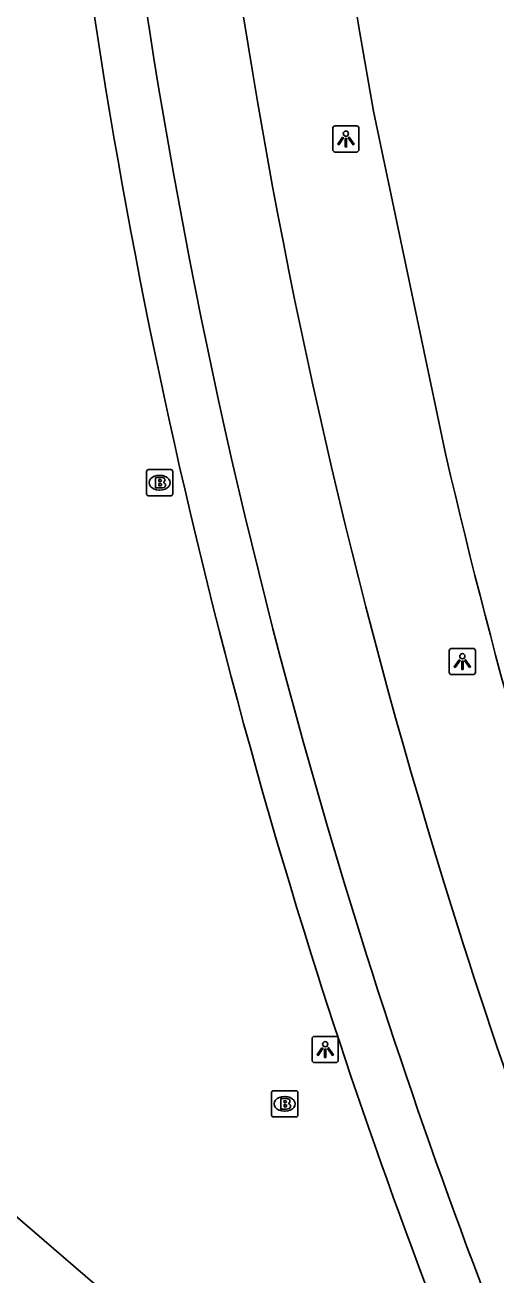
# Model space of a CAD drawing. Extents: x 155018 to 156648, y 383980 to 385733.
# Drawn here: x 155861.93 to 155879.84, y 384950.04 to 384997.58 of the extents above; entities that cross this region are included whole.
import ezdxf

# ---------------------------------------------------------------- set-up
doc = ezdxf.new("R2010")
doc.units = 0
for name, color, linetype in [('IMGEO_Brandkraan', 7, 'Continuous'), ('IMGEO_Fietspad_gesloten', 7, 'Continuous'), ('IMGEO_Groenvoorziening', 7, 'Continuous'), ('IMGEO_Lichtpunt', 7, 'Continuous'), ('IMGEO_Rijbaan_regionaal_gesloten', 7, 'Continuous'), ('IMGEO_Voetpad_gesloten', 7, 'Continuous')]:
    doc.layers.add(name, color=color, linetype=linetype)

msp = doc.modelspace()

# ---------------------------------------------------------------- linework, layer by layer
at = {"layer": 'IMGEO_Brandkraan'}
for p, q in [((155866.546, 384979.745), (155866.546, 384980.597)), ((155866.621, 384980.671), (155867.473, 384980.671)), ((155867.034, 384980.451), (155867.059, 384980.451)), ((155867.547, 384980.597), (155867.547, 384979.745)), ((155867.473, 384979.671), (155866.621, 384979.671)), ((155867.057, 384979.891), (155867.032, 384979.891)), ((155871.302, 384956.12), (155871.302, 384956.972)), ((155871.377, 384957.046), (155872.229, 384957.046)), ((155871.79, 384956.826), (155871.815, 384956.826)), ((155872.303, 384956.972), (155872.303, 384956.12)), ((155871.813, 384956.266), (155871.788, 384956.266)), ((155872.229, 384956.046), (155871.377, 384956.046))]:
    msp.add_line(p, q, dxfattribs=at)
for points in [[(155866.546, 384979.745), (155866.546, 384980.597)], [(155866.621, 384980.671), (155867.473, 384980.671)], [(155867.547, 384980.597), (155867.547, 384979.745)], [(155866.894, 384980.371), (155866.894, 384979.971), (155867.107, 384979.971)], [(155867.125, 384980.371), (155866.894, 384980.371)], [(155867.073, 384980.29), (155867.019, 384980.29), (155867.019, 384980.214)], [(155867.019, 384980.214), (155867.072, 384980.214)], [(155867.081, 384980.138), (155867.019, 384980.138), (155867.019, 384980.057)], [(155867.019, 384980.057), (155867.081, 384980.057)], [(155867.473, 384979.671), (155866.621, 384979.671)], [(155871.302, 384956.12), (155871.302, 384956.972)], [(155871.377, 384957.046), (155872.229, 384957.046)], [(155871.65, 384956.746), (155871.65, 384956.346), (155871.863, 384956.346)], [(155871.881, 384956.746), (155871.65, 384956.746)], [(155871.829, 384956.665), (155871.775, 384956.665), (155871.775, 384956.589)], [(155872.303, 384956.972), (155872.303, 384956.12)], [(155871.775, 384956.589), (155871.828, 384956.589)], [(155871.837, 384956.513), (155871.775, 384956.513), (155871.775, 384956.432)], [(155871.775, 384956.432), (155871.837, 384956.432)], [(155872.229, 384956.046), (155871.377, 384956.046)]]:
    msp.add_lwpolyline(points, dxfattribs=at)
for centre, radius, start, end in [((155866.623, 384980.595), 0.0765, 91.552, 178.448), ((155866.623, 384980.595), 0.0765, 91.552, 178.448), ((155867.471, 384980.595), 0.0765, 1.552, 88.448), ((155867.471, 384980.595), 0.0765, 1.552, 88.448), ((155867.074, 384980.252), 0.0379, 267.8285, 90.9355), ((155867.082, 384980.097), 0.0404, 269.8759, 90.5077), ((155867.113, 384980.222), 0.251, 268.6676, 293.5347), ((155867.129, 384980.226), 0.145, 59.4692, 91.5367), ((155867.154, 384980.273), 0.0922, 285.5137, 58.1501), ((155867.159, 384980.081), 0.105, 301.3115, 78.989), ((155866.623, 384979.747), 0.0765, 181.552, 268.448), ((155866.623, 384979.747), 0.0765, 181.552, 268.448), ((155867.471, 384979.747), 0.0765, 271.552, 358.448), ((155867.471, 384979.747), 0.0765, 271.552, 358.448), ((155871.379, 384956.97), 0.0765, 91.552, 178.448), ((155871.379, 384956.97), 0.0765, 91.552, 178.448), ((155871.83, 384956.627), 0.0379, 267.8285, 90.9355), ((155871.885, 384956.601), 0.145, 59.4692, 91.5367), ((155871.91, 384956.648), 0.0922, 285.5137, 58.1501), ((155872.227, 384956.97), 0.0765, 1.552, 88.448), ((155872.227, 384956.97), 0.0765, 1.552, 88.448), ((155871.838, 384956.472), 0.0404, 269.8759, 90.5077), ((155871.869, 384956.597), 0.251, 268.6676, 293.5347), ((155871.915, 384956.456), 0.105, 301.3115, 78.989), ((155871.379, 384956.122), 0.0765, 181.552, 268.448), ((155871.379, 384956.122), 0.0765, 181.552, 268.448), ((155872.227, 384956.122), 0.0765, 271.552, 358.448), ((155872.227, 384956.122), 0.0765, 271.552, 358.448)]:
    msp.add_arc(centre, radius, start, end, dxfattribs=at)
for centre, major_axis, ratio, start_param, end_param in [((155867.033, 384980.171), (-0.387, 0.002), 0.722429, 4.712389, 7.853982), ((155867.058, 384980.171), (-0.39, 0.002), 0.717154, 1.570796, 4.712389), ((155871.789, 384956.546), (-0.387, 0.002), 0.722429, 4.712389, 7.853982), ((155871.814, 384956.546), (-0.39, 0.002), 0.717154, 1.570796, 4.712389)]:
    msp.add_ellipse(centre, major_axis=major_axis, ratio=ratio, start_param=start_param, end_param=end_param, dxfattribs=at)
at = {"layer": 'IMGEO_Fietspad_gesloten'}
for centre, radius, start, end in [((156101.668, 385034.008), 237.847, 180.30545, 197.40128), ((156102.076, 385034.183), 234.658, 180.36152, 197.43003), ((156096.663, 385032.159), 228.887, 197.35273, 208.29535), ((156097.507, 385032.53), 233.434, 197.36067, 208.21309)]:
    msp.add_arc(centre, radius, start, end, dxfattribs=at)
at = {"layer": 'IMGEO_Groenvoorziening'}
msp.add_lwpolyline([(155827.532, 384988.592), (155833.57, 384978.34), (155836.762, 384974.746), (155838.617, 384973.216), (155842.236, 384970.278), (155844.779, 384967.986), (155845.722, 384966.66), (155846.635, 384964.455), (155847.571, 384962.227), (155848.688, 384960.031), (155852.098, 384958.8), (155854.805, 384957.064), (155859.162, 384954.355), (155864.949, 384949.369), (155870.81, 384943.755), (155874.577, 384939.133), (155876.434, 384936.066), (155879.024, 384930.19), (155881.912, 384924.802)], dxfattribs=at)
at = {"layer": 'IMGEO_Lichtpunt'}
for p, q in [((155874.531, 384993.745), (155873.723, 384993.745)), ((155874.531, 384993.745), (155873.723, 384993.745)), ((155873.629, 384993.65), (155873.629, 384992.843)), ((155873.629, 384993.65), (155873.629, 384992.843)), ((155874.625, 384992.843), (155874.625, 384993.65)), ((155874.625, 384992.843), (155874.625, 384993.65)), ((155873.723, 384992.749), (155874.531, 384992.749)), ((155873.723, 384992.749), (155874.531, 384992.749)), ((155878.058, 384973.773), (155878.058, 384972.966)), ((155878.058, 384973.773), (155878.058, 384972.966)), ((155878.96, 384973.868), (155878.152, 384973.868)), ((155878.96, 384973.868), (155878.152, 384973.868)), ((155879.054, 384972.966), (155879.054, 384973.773)), ((155879.054, 384972.966), (155879.054, 384973.773)), ((155878.152, 384972.872), (155878.96, 384972.872)), ((155878.152, 384972.872), (155878.96, 384972.872)), ((155872.843, 384959.015), (155872.843, 384958.208)), ((155872.843, 384959.015), (155872.843, 384958.208)), ((155873.745, 384959.11), (155872.937, 384959.11)), ((155873.745, 384959.11), (155872.937, 384959.11)), ((155873.839, 384958.208), (155873.839, 384959.015)), ((155873.839, 384958.208), (155873.839, 384959.015)), ((155872.937, 384958.114), (155873.745, 384958.114)), ((155872.937, 384958.114), (155873.745, 384958.114))]:
    msp.add_line(p, q, dxfattribs=at)
for points in [[(155874.003, 384993.314), (155874.042, 384993.286), (155873.854, 384993.024), (155873.816, 384993.051), (155874.003, 384993.314)], [(155874.105, 384993.266), (155874.152, 384993.266), (155874.152, 384992.944), (155874.105, 384992.944), (155874.105, 384993.266)], [(155874.215, 384993.286), (155874.253, 384993.313), (155874.44, 384993.051), (155874.401, 384993.023), (155874.215, 384993.286)], [(155878.432, 384973.437), (155878.471, 384973.409), (155878.283, 384973.147), (155878.245, 384973.174), (155878.432, 384973.437)], [(155878.534, 384973.389), (155878.581, 384973.389), (155878.581, 384973.067), (155878.534, 384973.067), (155878.534, 384973.389)], [(155878.644, 384973.409), (155878.682, 384973.436), (155878.869, 384973.174), (155878.83, 384973.146), (155878.644, 384973.409)], [(155873.217, 384958.679), (155873.256, 384958.651), (155873.068, 384958.389), (155873.03, 384958.416), (155873.217, 384958.679)], [(155873.319, 384958.631), (155873.366, 384958.631), (155873.366, 384958.309), (155873.319, 384958.309), (155873.319, 384958.631)], [(155873.429, 384958.651), (155873.467, 384958.678), (155873.654, 384958.416), (155873.615, 384958.388), (155873.429, 384958.651)]]:
    msp.add_lwpolyline(points, dxfattribs=at)
for centre in [(155874.128, 384993.448), (155878.557, 384973.571), (155873.342, 384958.813)]:
    msp.add_circle(centre, 0.0994, dxfattribs=at)
for centre, start, end in [((155873.723, 384993.65), 90, 180), ((155873.723, 384993.65), 90, 180), ((155874.531, 384993.65), 0, 90), ((155874.531, 384993.65), 0, 90), ((155873.723, 384992.843), 180, 270), ((155873.723, 384992.843), 180, 270), ((155874.531, 384992.843), 270, 0), ((155874.531, 384992.843), 270, 360), ((155878.152, 384973.773), 90, 180), ((155878.152, 384973.773), 90, 180), ((155878.96, 384973.773), 0, 90), ((155878.96, 384973.773), 0, 90), ((155878.152, 384972.966), 180, 270), ((155878.152, 384972.966), 180, 270), ((155878.96, 384972.966), 270, 0), ((155878.96, 384972.966), 270, 360), ((155872.937, 384959.015), 90, 180), ((155872.937, 384959.015), 90, 180), ((155873.745, 384959.015), 0, 90), ((155873.745, 384959.015), 0, 90), ((155872.937, 384958.208), 180, 270), ((155872.937, 384958.208), 180, 270), ((155873.745, 384958.208), 270, 0), ((155873.745, 384958.208), 270, 360)]:
    msp.add_arc(centre, 0.0946, start, end, dxfattribs=at)
at = {"layer": 'IMGEO_Rijbaan_regionaal_gesloten'}
msp.add_lwpolyline([(155874.603, 384997.58), (155875.184, 384994.302), (155877.933, 384981.215)], dxfattribs=at)
for centre, radius, start, end in [((156087.727, 385030.933), 215.718, 184.88314, 188.89433), ((156102.604, 385032.996), 230.561, 192.97871, 199.20858)]:
    msp.add_arc(centre, radius, start, end, dxfattribs=at)
at = {"layer": 'IMGEO_Voetpad_gesloten'}
for centre, radius, start, end in [((156101.035, 385033.764), 239.172, 183.38326, 197.40115), ((156101.991, 385034.463), 240.294, 197.49217, 208.11491)]:
    msp.add_arc(centre, radius, start, end, dxfattribs=at)

doc.saveas('drawing.dxf')
